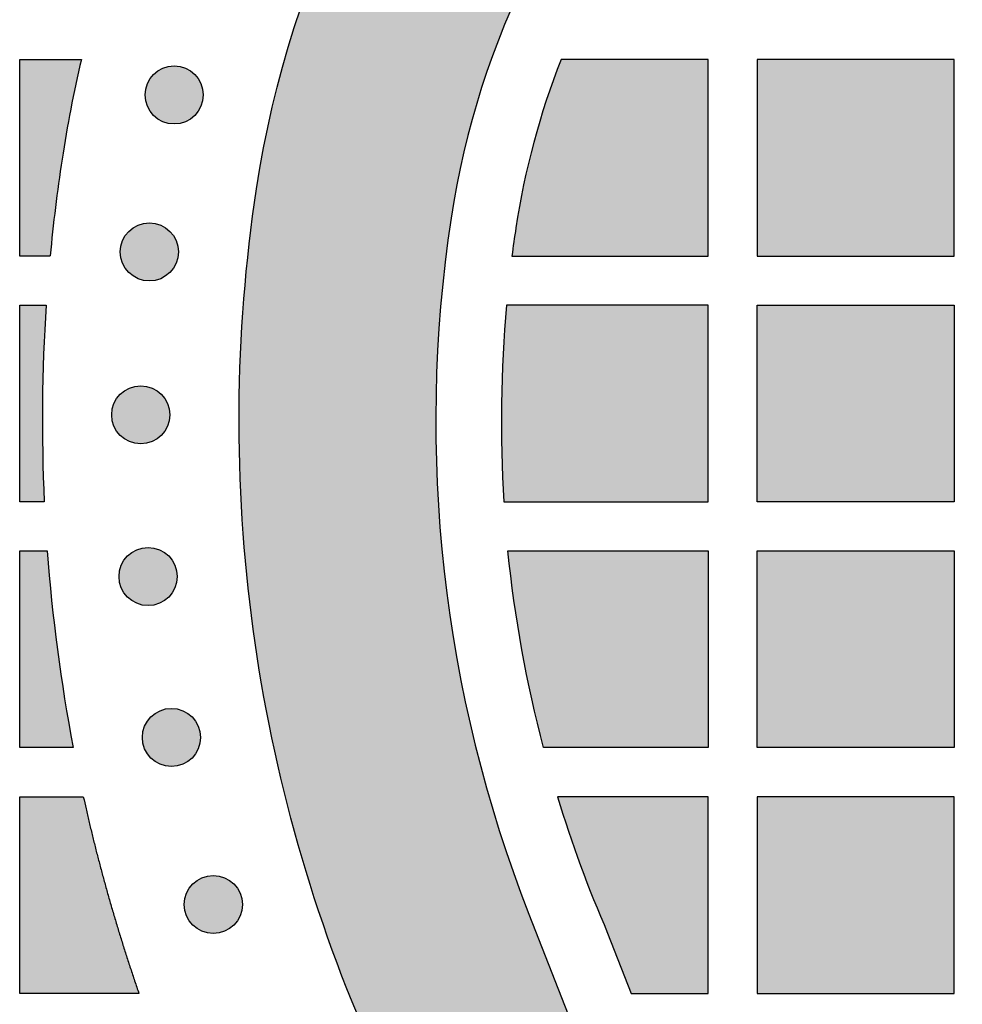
# Model space of a CAD drawing. Header units: millimetres. Extents: x -3873 to -97, y 912 to 4165.
# Tile 632 of 656: x -536 to -479, y 3995 to 4055. Entities that reach past the tile are written whole.
import ezdxf

# ---------------------------------------------------------------- set-up
doc = ezdxf.new("R2010")
doc.units = ezdxf.units.MM
doc.layers.add('pattern', color=7, linetype='Continuous', true_color=0x000000)

msp = doc.modelspace()

# ---------------------------------------------------------------- hatches: boundary and pattern name
at = {"layer": 'pattern'}
for points in [[(-415.6, 4090.571), (-409.846, 4075.546), (-424.072, 4081.112), (-426.581, 4082.047), (-429.127, 4082.903), (-431.709, 4083.678), (-434.321, 4084.37), (-436.961, 4084.978), (-439.623, 4085.5), (-442.304, 4085.934), (-444.999, 4086.281), (-447.704, 4086.538), (-450.414, 4086.707), (-453.126, 4086.786), (-455.834, 4086.776), (-458.535, 4086.678), (-461.224, 4086.492), (-463.897, 4086.22), (-466.55, 4085.862), (-467.544, 4085.702), (-468.538, 4085.522), (-469.531, 4085.321), (-470.522, 4085.101), (-471.511, 4084.86), (-472.497, 4084.6), (-473.48, 4084.319), (-474.458, 4084.018), (-475.432, 4083.698), (-476.401, 4083.358), (-477.364, 4082.997), (-478.321, 4082.618), (-479.271, 4082.219), (-480.213, 4081.801), (-481.146, 4081.364), (-482.071, 4080.908), (-482.987, 4080.434), (-483.893, 4079.941), (-484.789, 4079.431), (-485.673, 4078.904), (-486.546, 4078.359), (-487.408, 4077.797), (-488.256, 4077.219), (-489.092, 4076.626), (-489.915, 4076.016), (-490.724, 4075.392), (-491.519, 4074.753), (-492.3, 4074.099), (-493.065, 4073.432), (-493.815, 4072.752), (-494.55, 4072.059), (-495.269, 4071.354), (-495.974, 4070.635), (-496.667, 4069.9), (-497.347, 4069.15), (-498.014, 4068.384), (-498.668, 4067.604), (-499.307, 4066.809), (-499.931, 4066), (-500.541, 4065.177), (-501.135, 4064.341), (-501.713, 4063.492), (-502.274, 4062.631), (-502.819, 4061.758), (-503.347, 4060.873), (-503.857, 4059.978), (-504.349, 4059.072), (-504.823, 4058.156), (-505.279, 4057.231), (-505.716, 4056.297), (-506.134, 4055.355), (-506.533, 4054.406), (-506.913, 4053.449), (-507.273, 4052.486), (-507.613, 4051.517), (-507.934, 4050.543), (-508.234, 4049.564), (-508.515, 4048.582), (-508.776, 4047.596), (-509.016, 4046.607), (-509.237, 4045.615), (-509.437, 4044.623), (-509.617, 4043.629), (-509.778, 4042.635), (-510.135, 4039.982), (-510.408, 4037.309), (-510.593, 4034.62), (-510.691, 4031.919), (-510.701, 4029.211), (-510.622, 4026.499), (-510.453, 4023.789), (-510.196, 4021.084), (-509.849, 4018.388), (-509.415, 4015.708), (-508.893, 4013.045), (-508.285, 4010.406), (-507.593, 4007.794), (-506.818, 4005.212), (-505.962, 4002.665), (-505.027, 4000.157), (-499.461, 3985.93), (-514.486, 3991.685), (-515.152, 3993.211), (-515.792, 3994.753), (-516.406, 3996.309), (-516.993, 3997.88), (-517.554, 3999.463), (-518.088, 4001.059), (-518.593, 4002.666), (-519.071, 4004.285), (-519.521, 4005.914), (-519.941, 4007.553), (-520.333, 4009.201), (-520.696, 4010.856), (-521.029, 4012.519), (-521.332, 4014.189), (-521.605, 4015.864), (-521.848, 4017.544), (-522.062, 4019.228), (-522.244, 4020.915), (-522.397, 4022.605), (-522.519, 4024.297), (-522.611, 4025.989), (-522.672, 4027.682), (-522.704, 4029.373), (-522.705, 4031.063), (-522.675, 4032.751), (-522.616, 4034.435), (-522.527, 4036.115), (-522.409, 4037.791), (-522.261, 4039.461), (-522.083, 4041.125), (-521.877, 4042.781), (-521.643, 4044.43), (-521.445, 4045.656), (-521.223, 4046.881), (-520.975, 4048.105), (-520.704, 4049.327), (-520.407, 4050.546), (-520.086, 4051.762), (-519.74, 4052.974), (-519.369, 4054.181), (-518.974, 4055.382), (-518.554, 4056.576), (-518.11, 4057.764), (-517.642, 4058.943), (-517.15, 4060.114), (-516.635, 4061.275), (-516.096, 4062.427), (-515.534, 4063.567), (-514.949, 4064.696), (-514.342, 4065.813), (-513.713, 4066.917), (-513.063, 4068.008), (-512.391, 4069.084), (-511.699, 4070.146), (-510.986, 4071.193), (-510.254, 4072.224), (-509.503, 4073.238), (-508.733, 4074.236), (-507.945, 4075.216), (-507.139, 4076.178), (-506.317, 4077.122), (-505.478, 4078.047), (-504.624, 4078.953), (-503.755, 4079.839), (-502.868, 4080.709), (-501.962, 4081.563), (-501.037, 4082.402), (-500.093, 4083.224), (-499.131, 4084.029), (-498.151, 4084.818), (-497.153, 4085.588), (-496.139, 4086.339), (-495.108, 4087.071), (-494.062, 4087.784), (-493, 4088.476), (-491.923, 4089.148), (-490.832, 4089.798), (-489.728, 4090.427), (-488.611, 4091.034), (-487.482, 4091.619), (-486.342, 4092.181), (-485.19, 4092.72), (-484.029, 4093.235), (-482.858, 4093.727), (-481.679, 4094.195), (-480.491, 4094.639), (-479.297, 4095.059), (-478.096, 4095.454), (-476.889, 4095.825), (-475.677, 4096.171), (-474.462, 4096.492), (-473.242, 4096.788), (-472.02, 4097.06), (-470.796, 4097.307), (-469.571, 4097.53), (-468.345, 4097.727), (-466.696, 4097.962), (-465.04, 4098.168), (-463.376, 4098.345), (-461.706, 4098.493), (-460.031, 4098.612), (-458.35, 4098.701), (-456.666, 4098.76), (-454.978, 4098.789), (-453.288, 4098.788), (-451.597, 4098.757), (-449.904, 4098.696), (-448.212, 4098.604), (-446.521, 4098.482), (-444.831, 4098.329), (-443.143, 4098.146), (-441.459, 4097.933), (-439.779, 4097.69), (-438.104, 4097.417), (-436.434, 4097.113), (-434.771, 4096.78), (-433.116, 4096.418), (-431.468, 4096.026), (-429.83, 4095.605), (-428.2, 4095.156), (-426.582, 4094.678), (-424.974, 4094.172), (-423.378, 4093.639), (-421.795, 4093.078), (-420.225, 4092.49), (-418.668, 4091.876), (-417.126, 4091.236)], [(-532.327, 4052.323), (-532.669, 4050.808), (-532.98, 4049.286), (-533.259, 4047.758), (-533.508, 4046.225), (-533.911, 4043.279), (-534.233, 4040.323), (-536.092, 4040.323), (-536.092, 4052.323)], [(-505.823, 4042.036), (-506.063, 4040.323), (-494.092, 4040.323), (-494.092, 4052.323), (-503.059, 4052.323), (-503.529, 4051.076), (-503.965, 4049.815), (-504.365, 4048.542), (-504.73, 4047.257), (-505.058, 4045.963), (-505.35, 4044.66), (-505.605, 4043.351)], [(-491.092, 4040.323), (-479.092, 4040.323), (-479.092, 4052.323), (-491.092, 4052.323)], [(-525.415, 4051.409), (-525.443, 4051.437), (-525.472, 4051.464), (-525.502, 4051.491), (-525.532, 4051.517), (-525.564, 4051.543), (-525.597, 4051.568), (-525.63, 4051.592), (-525.664, 4051.617), (-525.699, 4051.64), (-525.735, 4051.663), (-525.771, 4051.685), (-525.808, 4051.706), (-525.846, 4051.726), (-525.885, 4051.746), (-525.924, 4051.765), (-525.965, 4051.783), (-526.005, 4051.8), (-526.047, 4051.816), (-526.089, 4051.831), (-526.131, 4051.845), (-526.174, 4051.858), (-526.218, 4051.87), (-526.261, 4051.881), (-526.306, 4051.891), (-526.35, 4051.9), (-526.395, 4051.908), (-526.441, 4051.914), (-526.486, 4051.919), (-526.532, 4051.924), (-526.577, 4051.927), (-526.623, 4051.928), (-526.669, 4051.929), (-526.715, 4051.928), (-526.761, 4051.927), (-526.807, 4051.924), (-526.853, 4051.919), (-526.898, 4051.914), (-526.943, 4051.908), (-526.988, 4051.9), (-527.033, 4051.891), (-527.077, 4051.881), (-527.121, 4051.87), (-527.165, 4051.858), (-527.207, 4051.845), (-527.25, 4051.831), (-527.292, 4051.816), (-527.333, 4051.8), (-527.374, 4051.783), (-527.414, 4051.765), (-527.454, 4051.746), (-527.492, 4051.726), (-527.53, 4051.706), (-527.568, 4051.685), (-527.604, 4051.663), (-527.64, 4051.64), (-527.675, 4051.617), (-527.709, 4051.592), (-527.742, 4051.568), (-527.774, 4051.543), (-527.806, 4051.517), (-527.837, 4051.491), (-527.867, 4051.464), (-527.896, 4051.437), (-527.924, 4051.409), (-527.951, 4051.381), (-527.979, 4051.352), (-528.005, 4051.322), (-528.032, 4051.291), (-528.057, 4051.26), (-528.083, 4051.227), (-528.107, 4051.194), (-528.131, 4051.16), (-528.155, 4051.125), (-528.177, 4051.089), (-528.199, 4051.053), (-528.221, 4051.016), (-528.241, 4050.978), (-528.261, 4050.939), (-528.28, 4050.899), (-528.298, 4050.859), (-528.315, 4050.819), (-528.331, 4050.777), (-528.346, 4050.735), (-528.36, 4050.693), (-528.373, 4050.65), (-528.385, 4050.606), (-528.396, 4050.562), (-528.406, 4050.518), (-528.415, 4050.473), (-528.422, 4050.429), (-528.429, 4050.383), (-528.434, 4050.338), (-528.438, 4050.292), (-528.441, 4050.246), (-528.443, 4050.201), (-528.444, 4050.155), (-528.443, 4050.109), (-528.441, 4050.063), (-528.438, 4050.017), (-528.434, 4049.971), (-528.429, 4049.926), (-528.422, 4049.881), (-528.415, 4049.836), (-528.406, 4049.791), (-528.396, 4049.747), (-528.385, 4049.703), (-528.373, 4049.659), (-528.36, 4049.616), (-528.346, 4049.574), (-528.331, 4049.532), (-528.315, 4049.491), (-528.298, 4049.45), (-528.28, 4049.41), (-528.261, 4049.37), (-528.241, 4049.332), (-528.221, 4049.294), (-528.199, 4049.256), (-528.177, 4049.22), (-528.155, 4049.184), (-528.131, 4049.149), (-528.107, 4049.115), (-528.083, 4049.082), (-528.057, 4049.049), (-528.032, 4049.018), (-528.005, 4048.987), (-527.979, 4048.957), (-527.951, 4048.928), (-527.924, 4048.9), (-527.896, 4048.872), (-527.867, 4048.845), (-527.837, 4048.819), (-527.806, 4048.792), (-527.774, 4048.767), (-527.742, 4048.741), (-527.709, 4048.717), (-527.675, 4048.693), (-527.64, 4048.669), (-527.604, 4048.646), (-527.568, 4048.624), (-527.53, 4048.603), (-527.492, 4048.583), (-527.454, 4048.563), (-527.414, 4048.544), (-527.374, 4048.526), (-527.333, 4048.509), (-527.292, 4048.493), (-527.25, 4048.478), (-527.207, 4048.464), (-527.165, 4048.451), (-527.121, 4048.439), (-527.077, 4048.428), (-527.033, 4048.418), (-526.988, 4048.409), (-526.943, 4048.402), (-526.898, 4048.395), (-526.853, 4048.39), (-526.807, 4048.386), (-526.761, 4048.383), (-526.715, 4048.381), (-526.669, 4048.38), (-526.623, 4048.381), (-526.577, 4048.383), (-526.532, 4048.386), (-526.486, 4048.39), (-526.441, 4048.395), (-526.395, 4048.402), (-526.35, 4048.409), (-526.306, 4048.418), (-526.261, 4048.428), (-526.218, 4048.439), (-526.174, 4048.451), (-526.131, 4048.464), (-526.089, 4048.478), (-526.047, 4048.493), (-526.005, 4048.509), (-525.965, 4048.526), (-525.924, 4048.544), (-525.885, 4048.563), (-525.846, 4048.583), (-525.808, 4048.603), (-525.771, 4048.624), (-525.735, 4048.646), (-525.699, 4048.669), (-525.664, 4048.693), (-525.63, 4048.717), (-525.597, 4048.741), (-525.564, 4048.767), (-525.532, 4048.792), (-525.502, 4048.819), (-525.472, 4048.845), (-525.443, 4048.872), (-525.415, 4048.9), (-525.387, 4048.928), (-525.36, 4048.957), (-525.333, 4048.987), (-525.307, 4049.018), (-525.281, 4049.049), (-525.256, 4049.082), (-525.231, 4049.115), (-525.207, 4049.149), (-525.184, 4049.184), (-525.161, 4049.22), (-525.139, 4049.256), (-525.118, 4049.294), (-525.097, 4049.332), (-525.078, 4049.37), (-525.059, 4049.41), (-525.041, 4049.45), (-525.024, 4049.491), (-525.008, 4049.532), (-524.993, 4049.574), (-524.979, 4049.616), (-524.965, 4049.659), (-524.953, 4049.703), (-524.942, 4049.747), (-524.933, 4049.791), (-524.924, 4049.836), (-524.916, 4049.881), (-524.91, 4049.926), (-524.904, 4049.971), (-524.9, 4050.017), (-524.897, 4050.063), (-524.896, 4050.109), (-524.895, 4050.155), (-524.896, 4050.201), (-524.897, 4050.246), (-524.9, 4050.292), (-524.904, 4050.338), (-524.91, 4050.383), (-524.916, 4050.429), (-524.924, 4050.473), (-524.933, 4050.518), (-524.942, 4050.562), (-524.953, 4050.606), (-524.965, 4050.65), (-524.979, 4050.693), (-524.993, 4050.735), (-525.008, 4050.777), (-525.024, 4050.819), (-525.041, 4050.859), (-525.059, 4050.899), (-525.078, 4050.939), (-525.097, 4050.978), (-525.118, 4051.016), (-525.139, 4051.053), (-525.161, 4051.089), (-525.184, 4051.125), (-525.207, 4051.16), (-525.231, 4051.194), (-525.256, 4051.227), (-525.281, 4051.26), (-525.307, 4051.291), (-525.333, 4051.322), (-525.36, 4051.352), (-525.387, 4051.381)], [(-526.924, 4041.829), (-526.952, 4041.857), (-526.982, 4041.884), (-527.011, 4041.91), (-527.042, 4041.937), (-527.074, 4041.962), (-527.106, 4041.988), (-527.139, 4042.012), (-527.174, 4042.036), (-527.209, 4042.06), (-527.244, 4042.083), (-527.281, 4042.105), (-527.318, 4042.126), (-527.356, 4042.146), (-527.395, 4042.166), (-527.434, 4042.185), (-527.474, 4042.203), (-527.515, 4042.22), (-527.556, 4042.236), (-527.598, 4042.251), (-527.641, 4042.265), (-527.684, 4042.278), (-527.727, 4042.29), (-527.771, 4042.301), (-527.815, 4042.311), (-527.86, 4042.32), (-527.905, 4042.327), (-527.95, 4042.334), (-527.996, 4042.339), (-528.041, 4042.343), (-528.087, 4042.346), (-528.133, 4042.348), (-528.179, 4042.349), (-528.225, 4042.348), (-528.271, 4042.346), (-528.317, 4042.343), (-528.362, 4042.339), (-528.408, 4042.334), (-528.453, 4042.327), (-528.498, 4042.32), (-528.543, 4042.311), (-528.587, 4042.301), (-528.631, 4042.29), (-528.674, 4042.278), (-528.717, 4042.265), (-528.76, 4042.251), (-528.802, 4042.236), (-528.843, 4042.22), (-528.884, 4042.203), (-528.924, 4042.185), (-528.963, 4042.166), (-529.002, 4042.146), (-529.04, 4042.126), (-529.077, 4042.105), (-529.114, 4042.083), (-529.149, 4042.06), (-529.184, 4042.036), (-529.218, 4042.012), (-529.252, 4041.988), (-529.284, 4041.962), (-529.316, 4041.937), (-529.347, 4041.91), (-529.376, 4041.884), (-529.405, 4041.857), (-529.434, 4041.829), (-529.461, 4041.801), (-529.488, 4041.772), (-529.515, 4041.742), (-529.541, 4041.711), (-529.567, 4041.68), (-529.592, 4041.647), (-529.617, 4041.614), (-529.641, 4041.58), (-529.664, 4041.545), (-529.687, 4041.509), (-529.709, 4041.473), (-529.73, 4041.435), (-529.751, 4041.397), (-529.771, 4041.359), (-529.789, 4041.319), (-529.807, 4041.279), (-529.824, 4041.238), (-529.84, 4041.197), (-529.856, 4041.155), (-529.87, 4041.113), (-529.883, 4041.07), (-529.895, 4041.026), (-529.906, 4040.982), (-529.916, 4040.938), (-529.924, 4040.893), (-529.932, 4040.848), (-529.938, 4040.803), (-529.944, 4040.758), (-529.948, 4040.712), (-529.951, 4040.666), (-529.953, 4040.62), (-529.953, 4040.574), (-529.953, 4040.529), (-529.951, 4040.483), (-529.948, 4040.437), (-529.944, 4040.391), (-529.938, 4040.346), (-529.932, 4040.301), (-529.924, 4040.256), (-529.916, 4040.211), (-529.906, 4040.167), (-529.895, 4040.123), (-529.883, 4040.079), (-529.87, 4040.036), (-529.856, 4039.994), (-529.84, 4039.952), (-529.824, 4039.91), (-529.807, 4039.87), (-529.789, 4039.83), (-529.771, 4039.79), (-529.751, 4039.751), (-529.73, 4039.713), (-529.709, 4039.676), (-529.687, 4039.64), (-529.664, 4039.604), (-529.641, 4039.569), (-529.617, 4039.535), (-529.592, 4039.502), (-529.567, 4039.469), (-529.541, 4039.438), (-529.515, 4039.407), (-529.488, 4039.377), (-529.461, 4039.348), (-529.434, 4039.32), (-529.405, 4039.292), (-529.376, 4039.265), (-529.347, 4039.238), (-529.316, 4039.212), (-529.284, 4039.186), (-529.252, 4039.161), (-529.218, 4039.137), (-529.184, 4039.112), (-529.149, 4039.089), (-529.114, 4039.066), (-529.077, 4039.044), (-529.04, 4039.023), (-529.002, 4039.003), (-528.963, 4038.983), (-528.924, 4038.964), (-528.884, 4038.946), (-528.843, 4038.929), (-528.802, 4038.913), (-528.76, 4038.898), (-528.717, 4038.884), (-528.674, 4038.871), (-528.631, 4038.859), (-528.587, 4038.848), (-528.543, 4038.838), (-528.498, 4038.829), (-528.453, 4038.821), (-528.408, 4038.815), (-528.362, 4038.81), (-528.317, 4038.806), (-528.271, 4038.803), (-528.225, 4038.801), (-528.179, 4038.8), (-528.133, 4038.801), (-528.087, 4038.803), (-528.041, 4038.806), (-527.996, 4038.81), (-527.95, 4038.815), (-527.905, 4038.821), (-527.86, 4038.829), (-527.815, 4038.838), (-527.771, 4038.848), (-527.727, 4038.859), (-527.684, 4038.871), (-527.641, 4038.884), (-527.598, 4038.898), (-527.556, 4038.913), (-527.515, 4038.929), (-527.474, 4038.946), (-527.434, 4038.964), (-527.395, 4038.983), (-527.356, 4039.003), (-527.318, 4039.023), (-527.281, 4039.044), (-527.244, 4039.066), (-527.209, 4039.089), (-527.174, 4039.112), (-527.139, 4039.137), (-527.106, 4039.161), (-527.074, 4039.186), (-527.042, 4039.212), (-527.011, 4039.238), (-526.982, 4039.265), (-526.952, 4039.292), (-526.924, 4039.32), (-526.897, 4039.348), (-526.87, 4039.377), (-526.843, 4039.407), (-526.817, 4039.438), (-526.791, 4039.469), (-526.766, 4039.502), (-526.741, 4039.535), (-526.717, 4039.569), (-526.694, 4039.604), (-526.671, 4039.64), (-526.649, 4039.676), (-526.628, 4039.713), (-526.607, 4039.751), (-526.587, 4039.79), (-526.569, 4039.83), (-526.551, 4039.87), (-526.534, 4039.91), (-526.517, 4039.952), (-526.502, 4039.994), (-526.488, 4040.036), (-526.475, 4040.079), (-526.463, 4040.123), (-526.452, 4040.167), (-526.442, 4040.211), (-526.434, 4040.256), (-526.426, 4040.301), (-526.419, 4040.346), (-526.414, 4040.391), (-526.41, 4040.437), (-526.407, 4040.483), (-526.405, 4040.529), (-526.405, 4040.574), (-526.405, 4040.62), (-526.407, 4040.666), (-526.41, 4040.712), (-526.414, 4040.758), (-526.419, 4040.803), (-526.426, 4040.848), (-526.434, 4040.893), (-526.442, 4040.938), (-526.452, 4040.982), (-526.463, 4041.026), (-526.475, 4041.07), (-526.488, 4041.113), (-526.502, 4041.155), (-526.517, 4041.197), (-526.534, 4041.238), (-526.551, 4041.279), (-526.569, 4041.319), (-526.587, 4041.359), (-526.607, 4041.397), (-526.628, 4041.435), (-526.649, 4041.473), (-526.671, 4041.509), (-526.694, 4041.545), (-526.717, 4041.58), (-526.741, 4041.614), (-526.766, 4041.647), (-526.791, 4041.68), (-526.817, 4041.711), (-526.843, 4041.742), (-526.87, 4041.772), (-526.897, 4041.801)], [(-534.474, 4037.323), (-534.631, 4034.326), (-534.703, 4031.325), (-534.69, 4028.323), (-534.593, 4025.323), (-536.092, 4025.323), (-536.092, 4037.323)], [(-506.552, 4025.323), (-494.092, 4025.323), (-494.092, 4037.323), (-506.391, 4037.323), (-506.511, 4035.827), (-506.603, 4034.329), (-506.666, 4032.828), (-506.701, 4031.326), (-506.707, 4029.824), (-506.684, 4028.322), (-506.632, 4026.822)], [(-479.092, 4025.323), (-491.092, 4025.323), (-491.092, 4037.323), (-479.092, 4037.323)], [(-527.453, 4031.884), (-527.481, 4031.912), (-527.51, 4031.939), (-527.54, 4031.966), (-527.57, 4031.992), (-527.602, 4032.018), (-527.634, 4032.043), (-527.668, 4032.068), (-527.702, 4032.092), (-527.737, 4032.115), (-527.772, 4032.138), (-527.809, 4032.16), (-527.846, 4032.181), (-527.884, 4032.202), (-527.923, 4032.221), (-527.962, 4032.24), (-528.003, 4032.258), (-528.043, 4032.275), (-528.085, 4032.291), (-528.127, 4032.306), (-528.169, 4032.32), (-528.212, 4032.333), (-528.255, 4032.345), (-528.299, 4032.356), (-528.344, 4032.366), (-528.388, 4032.375), (-528.433, 4032.383), (-528.479, 4032.389), (-528.524, 4032.394), (-528.57, 4032.399), (-528.615, 4032.402), (-528.661, 4032.403), (-528.707, 4032.404), (-528.753, 4032.403), (-528.799, 4032.402), (-528.845, 4032.399), (-528.89, 4032.394), (-528.936, 4032.389), (-528.981, 4032.383), (-529.026, 4032.375), (-529.071, 4032.366), (-529.115, 4032.356), (-529.159, 4032.345), (-529.202, 4032.333), (-529.245, 4032.32), (-529.288, 4032.306), (-529.33, 4032.291), (-529.371, 4032.275), (-529.412, 4032.258), (-529.452, 4032.24), (-529.491, 4032.221), (-529.53, 4032.202), (-529.568, 4032.181), (-529.605, 4032.16), (-529.642, 4032.138), (-529.678, 4032.115), (-529.713, 4032.092), (-529.747, 4032.068), (-529.78, 4032.043), (-529.812, 4032.018), (-529.844, 4031.992), (-529.875, 4031.966), (-529.905, 4031.939), (-529.934, 4031.912), (-529.962, 4031.884), (-529.989, 4031.856), (-530.017, 4031.827), (-530.043, 4031.797), (-530.069, 4031.766), (-530.095, 4031.735), (-530.12, 4031.702), (-530.145, 4031.669), (-530.169, 4031.635), (-530.193, 4031.6), (-530.215, 4031.564), (-530.237, 4031.528), (-530.259, 4031.491), (-530.279, 4031.453), (-530.299, 4031.414), (-530.318, 4031.374), (-530.336, 4031.334), (-530.353, 4031.294), (-530.369, 4031.252), (-530.384, 4031.21), (-530.398, 4031.168), (-530.411, 4031.125), (-530.423, 4031.081), (-530.434, 4031.038), (-530.444, 4030.993), (-530.453, 4030.949), (-530.46, 4030.904), (-530.467, 4030.858), (-530.472, 4030.813), (-530.476, 4030.767), (-530.479, 4030.721), (-530.481, 4030.676), (-530.482, 4030.63), (-530.481, 4030.584), (-530.479, 4030.538), (-530.476, 4030.492), (-530.472, 4030.446), (-530.467, 4030.401), (-530.46, 4030.356), (-530.453, 4030.311), (-530.444, 4030.266), (-530.434, 4030.222), (-530.423, 4030.178), (-530.411, 4030.134), (-530.398, 4030.091), (-530.384, 4030.049), (-530.369, 4030.007), (-530.353, 4029.966), (-530.336, 4029.925), (-530.318, 4029.885), (-530.299, 4029.845), (-530.279, 4029.807), (-530.259, 4029.769), (-530.237, 4029.731), (-530.215, 4029.695), (-530.193, 4029.659), (-530.169, 4029.624), (-530.145, 4029.59), (-530.12, 4029.557), (-530.095, 4029.524), (-530.069, 4029.493), (-530.043, 4029.462), (-530.017, 4029.432), (-529.989, 4029.403), (-529.962, 4029.375), (-529.934, 4029.347), (-529.905, 4029.32), (-529.875, 4029.294), (-529.844, 4029.267), (-529.812, 4029.242), (-529.78, 4029.216), (-529.747, 4029.192), (-529.713, 4029.168), (-529.678, 4029.144), (-529.642, 4029.122), (-529.605, 4029.1), (-529.568, 4029.078), (-529.53, 4029.058), (-529.491, 4029.038), (-529.452, 4029.019), (-529.412, 4029.001), (-529.371, 4028.984), (-529.33, 4028.968), (-529.288, 4028.953), (-529.245, 4028.939), (-529.202, 4028.926), (-529.159, 4028.914), (-529.115, 4028.903), (-529.071, 4028.893), (-529.026, 4028.884), (-528.981, 4028.877), (-528.936, 4028.87), (-528.89, 4028.865), (-528.845, 4028.861), (-528.799, 4028.858), (-528.753, 4028.856), (-528.707, 4028.855), (-528.661, 4028.856), (-528.615, 4028.858), (-528.57, 4028.861), (-528.524, 4028.865), (-528.479, 4028.87), (-528.433, 4028.877), (-528.388, 4028.884), (-528.344, 4028.893), (-528.299, 4028.903), (-528.255, 4028.914), (-528.212, 4028.926), (-528.169, 4028.939), (-528.127, 4028.953), (-528.085, 4028.968), (-528.043, 4028.984), (-528.003, 4029.001), (-527.962, 4029.019), (-527.923, 4029.038), (-527.884, 4029.058), (-527.846, 4029.078), (-527.809, 4029.1), (-527.772, 4029.122), (-527.737, 4029.144), (-527.702, 4029.168), (-527.668, 4029.192), (-527.634, 4029.216), (-527.602, 4029.242), (-527.57, 4029.267), (-527.54, 4029.294), (-527.51, 4029.32), (-527.481, 4029.347), (-527.453, 4029.375), (-527.425, 4029.403), (-527.398, 4029.432), (-527.371, 4029.462), (-527.345, 4029.493), (-527.319, 4029.524), (-527.294, 4029.557), (-527.269, 4029.59), (-527.245, 4029.624), (-527.222, 4029.659), (-527.199, 4029.695), (-527.177, 4029.731), (-527.156, 4029.769), (-527.135, 4029.807), (-527.116, 4029.845), (-527.097, 4029.885), (-527.079, 4029.925), (-527.062, 4029.966), (-527.046, 4030.007), (-527.031, 4030.049), (-527.017, 4030.091), (-527.003, 4030.134), (-526.991, 4030.178), (-526.98, 4030.222), (-526.971, 4030.266), (-526.962, 4030.311), (-526.954, 4030.356), (-526.948, 4030.401), (-526.942, 4030.446), (-526.938, 4030.492), (-526.935, 4030.538), (-526.934, 4030.584), (-526.933, 4030.63), (-526.934, 4030.676), (-526.935, 4030.721), (-526.938, 4030.767), (-526.942, 4030.813), (-526.948, 4030.858), (-526.954, 4030.904), (-526.962, 4030.949), (-526.971, 4030.993), (-526.98, 4031.038), (-526.991, 4031.081), (-527.003, 4031.125), (-527.017, 4031.168), (-527.031, 4031.21), (-527.046, 4031.252), (-527.062, 4031.294), (-527.079, 4031.334), (-527.097, 4031.374), (-527.116, 4031.414), (-527.135, 4031.453), (-527.156, 4031.491), (-527.177, 4031.528), (-527.199, 4031.564), (-527.222, 4031.6), (-527.245, 4031.635), (-527.269, 4031.669), (-527.294, 4031.702), (-527.319, 4031.735), (-527.345, 4031.766), (-527.371, 4031.797), (-527.398, 4031.827), (-527.425, 4031.856)], [(-532.826, 4010.323), (-536.092, 4010.323), (-536.092, 4022.323), (-534.411, 4022.323), (-534.143, 4019.308), (-533.789, 4016.301), (-533.35, 4013.304)], [(-527.003, 4022.015), (-527.031, 4022.043), (-527.06, 4022.07), (-527.09, 4022.097), (-527.121, 4022.123), (-527.152, 4022.149), (-527.185, 4022.174), (-527.218, 4022.199), (-527.252, 4022.223), (-527.287, 4022.246), (-527.323, 4022.269), (-527.359, 4022.291), (-527.397, 4022.312), (-527.435, 4022.333), (-527.473, 4022.352), (-527.513, 4022.371), (-527.553, 4022.389), (-527.594, 4022.406), (-527.635, 4022.422), (-527.677, 4022.437), (-527.719, 4022.451), (-527.762, 4022.465), (-527.806, 4022.477), (-527.85, 4022.488), (-527.894, 4022.497), (-527.939, 4022.506), (-527.984, 4022.514), (-528.029, 4022.52), (-528.074, 4022.526), (-528.12, 4022.53), (-528.166, 4022.533), (-528.212, 4022.534), (-528.258, 4022.535), (-528.304, 4022.534), (-528.349, 4022.533), (-528.395, 4022.53), (-528.441, 4022.526), (-528.486, 4022.52), (-528.532, 4022.514), (-528.577, 4022.506), (-528.621, 4022.497), (-528.666, 4022.488), (-528.709, 4022.477), (-528.753, 4022.465), (-528.796, 4022.451), (-528.838, 4022.437), (-528.88, 4022.422), (-528.922, 4022.406), (-528.962, 4022.389), (-529.002, 4022.371), (-529.042, 4022.352), (-529.081, 4022.333), (-529.119, 4022.312), (-529.156, 4022.291), (-529.192, 4022.269), (-529.228, 4022.246), (-529.263, 4022.223), (-529.297, 4022.199), (-529.33, 4022.174), (-529.363, 4022.149), (-529.394, 4022.123), (-529.425, 4022.097), (-529.455, 4022.07), (-529.484, 4022.043), (-529.512, 4022.015), (-529.54, 4021.987), (-529.567, 4021.958), (-529.594, 4021.928), (-529.62, 4021.898), (-529.646, 4021.866), (-529.671, 4021.834), (-529.696, 4021.8), (-529.72, 4021.766), (-529.743, 4021.731), (-529.766, 4021.695), (-529.788, 4021.659), (-529.809, 4021.622), (-529.83, 4021.584), (-529.849, 4021.545), (-529.868, 4021.506), (-529.886, 4021.465), (-529.903, 4021.425), (-529.919, 4021.383), (-529.934, 4021.341), (-529.948, 4021.299), (-529.961, 4021.256), (-529.974, 4021.213), (-529.984, 4021.169), (-529.994, 4021.124), (-530.003, 4021.08), (-530.011, 4021.035), (-530.017, 4020.989), (-530.022, 4020.944), (-530.027, 4020.898), (-530.03, 4020.853), (-530.031, 4020.807), (-530.032, 4020.761), (-530.031, 4020.715), (-530.03, 4020.669), (-530.027, 4020.623), (-530.022, 4020.578), (-530.017, 4020.532), (-530.011, 4020.487), (-530.003, 4020.442), (-529.994, 4020.397), (-529.984, 4020.353), (-529.974, 4020.309), (-529.961, 4020.266), (-529.948, 4020.223), (-529.934, 4020.18), (-529.919, 4020.138), (-529.903, 4020.097), (-529.886, 4020.056), (-529.868, 4020.016), (-529.849, 4019.977), (-529.83, 4019.938), (-529.809, 4019.9), (-529.788, 4019.863), (-529.766, 4019.826), (-529.743, 4019.79), (-529.72, 4019.755), (-529.696, 4019.721), (-529.671, 4019.688), (-529.646, 4019.656), (-529.62, 4019.624), (-529.594, 4019.593), (-529.567, 4019.563), (-529.54, 4019.534), (-529.512, 4019.506), (-529.484, 4019.479), (-529.455, 4019.451), (-529.425, 4019.425), (-529.394, 4019.398), (-529.363, 4019.373), (-529.33, 4019.347), (-529.297, 4019.323), (-529.263, 4019.299), (-529.228, 4019.275), (-529.192, 4019.253), (-529.156, 4019.231), (-529.119, 4019.209), (-529.081, 4019.189), (-529.042, 4019.169), (-529.002, 4019.15), (-528.962, 4019.132), (-528.922, 4019.115), (-528.88, 4019.099), (-528.838, 4019.084), (-528.796, 4019.07), (-528.753, 4019.057), (-528.709, 4019.045), (-528.666, 4019.034), (-528.621, 4019.024), (-528.577, 4019.015), (-528.532, 4019.008), (-528.486, 4019.001), (-528.441, 4018.996), (-528.395, 4018.992), (-528.349, 4018.989), (-528.304, 4018.987), (-528.258, 4018.986), (-528.212, 4018.987), (-528.166, 4018.989), (-528.12, 4018.992), (-528.074, 4018.996), (-528.029, 4019.001), (-527.984, 4019.008), (-527.939, 4019.015), (-527.894, 4019.024), (-527.85, 4019.034), (-527.806, 4019.045), (-527.762, 4019.057), (-527.719, 4019.07), (-527.677, 4019.084), (-527.635, 4019.099), (-527.594, 4019.115), (-527.553, 4019.132), (-527.513, 4019.15), (-527.473, 4019.169), (-527.435, 4019.189), (-527.397, 4019.209), (-527.359, 4019.231), (-527.323, 4019.253), (-527.287, 4019.275), (-527.252, 4019.299), (-527.218, 4019.323), (-527.185, 4019.347), (-527.152, 4019.373), (-527.121, 4019.398), (-527.09, 4019.425), (-527.06, 4019.451), (-527.031, 4019.479), (-527.003, 4019.506), (-526.976, 4019.534), (-526.948, 4019.563), (-526.922, 4019.593), (-526.895, 4019.624), (-526.87, 4019.656), (-526.844, 4019.688), (-526.82, 4019.721), (-526.796, 4019.755), (-526.772, 4019.79), (-526.75, 4019.826), (-526.728, 4019.863), (-526.706, 4019.9), (-526.686, 4019.938), (-526.666, 4019.977), (-526.647, 4020.016), (-526.629, 4020.056), (-526.612, 4020.097), (-526.596, 4020.138), (-526.581, 4020.18), (-526.567, 4020.223), (-526.554, 4020.266), (-526.542, 4020.309), (-526.531, 4020.353), (-526.521, 4020.397), (-526.512, 4020.442), (-526.505, 4020.487), (-526.498, 4020.532), (-526.493, 4020.578), (-526.489, 4020.623), (-526.486, 4020.669), (-526.484, 4020.715), (-526.483, 4020.761), (-526.484, 4020.807), (-526.486, 4020.853), (-526.489, 4020.898), (-526.493, 4020.944), (-526.498, 4020.989), (-526.505, 4021.035), (-526.512, 4021.08), (-526.521, 4021.124), (-526.531, 4021.169), (-526.542, 4021.213), (-526.554, 4021.256), (-526.567, 4021.299), (-526.581, 4021.341), (-526.596, 4021.383), (-526.612, 4021.425), (-526.629, 4021.465), (-526.647, 4021.506), (-526.666, 4021.545), (-526.686, 4021.584), (-526.706, 4021.622), (-526.728, 4021.659), (-526.75, 4021.695), (-526.772, 4021.731), (-526.796, 4021.766), (-526.82, 4021.8), (-526.844, 4021.834), (-526.87, 4021.866), (-526.895, 4021.898), (-526.922, 4021.928), (-526.948, 4021.958), (-526.976, 4021.987)], [(-506.305, 4022.323), (-494.092, 4022.323), (-494.092, 4010.323), (-504.137, 4010.323), (-504.509, 4011.802), (-504.853, 4013.288), (-505.168, 4014.781), (-505.454, 4016.281), (-505.711, 4017.786), (-505.938, 4019.295), (-506.137, 4020.807)], [(-491.092, 4010.323), (-491.092, 4022.323), (-479.092, 4022.323), (-479.092, 4010.323)], [(-525.58, 4012.194), (-525.608, 4012.222), (-525.637, 4012.249), (-525.667, 4012.275), (-525.697, 4012.302), (-525.729, 4012.327), (-525.761, 4012.353), (-525.795, 4012.377), (-525.829, 4012.401), (-525.864, 4012.425), (-525.899, 4012.448), (-525.936, 4012.47), (-525.973, 4012.491), (-526.011, 4012.511), (-526.05, 4012.531), (-526.089, 4012.55), (-526.13, 4012.568), (-526.17, 4012.585), (-526.212, 4012.601), (-526.254, 4012.616), (-526.296, 4012.63), (-526.339, 4012.643), (-526.382, 4012.655), (-526.426, 4012.666), (-526.471, 4012.676), (-526.515, 4012.685), (-526.56, 4012.692), (-526.606, 4012.699), (-526.651, 4012.704), (-526.697, 4012.708), (-526.742, 4012.711), (-526.788, 4012.713), (-526.834, 4012.714), (-526.88, 4012.713), (-526.926, 4012.711), (-526.972, 4012.708), (-527.017, 4012.704), (-527.063, 4012.699), (-527.108, 4012.692), (-527.153, 4012.685), (-527.198, 4012.676), (-527.242, 4012.666), (-527.286, 4012.655), (-527.329, 4012.643), (-527.372, 4012.63), (-527.415, 4012.616), (-527.457, 4012.601), (-527.498, 4012.585), (-527.539, 4012.568), (-527.579, 4012.55), (-527.618, 4012.531), (-527.657, 4012.511), (-527.695, 4012.491), (-527.732, 4012.47), (-527.769, 4012.448), (-527.805, 4012.425), (-527.84, 4012.401), (-527.874, 4012.377), (-527.907, 4012.353), (-527.939, 4012.327), (-527.971, 4012.302), (-528.002, 4012.275), (-528.032, 4012.249), (-528.061, 4012.222), (-528.089, 4012.194), (-528.116, 4012.166), (-528.144, 4012.137), (-528.17, 4012.107), (-528.197, 4012.076), (-528.222, 4012.045), (-528.247, 4012.012), (-528.272, 4011.979), (-528.296, 4011.945), (-528.32, 4011.91), (-528.342, 4011.874), (-528.364, 4011.838), (-528.386, 4011.8), (-528.406, 4011.762), (-528.426, 4011.724), (-528.445, 4011.684), (-528.463, 4011.644), (-528.48, 4011.603), (-528.496, 4011.562), (-528.511, 4011.52), (-528.525, 4011.478), (-528.538, 4011.435), (-528.55, 4011.391), (-528.561, 4011.347), (-528.571, 4011.303), (-528.58, 4011.258), (-528.587, 4011.213), (-528.594, 4011.168), (-528.599, 4011.123), (-528.603, 4011.077), (-528.606, 4011.031), (-528.608, 4010.985), (-528.609, 4010.939), (-528.608, 4010.894), (-528.606, 4010.848), (-528.603, 4010.802), (-528.599, 4010.756), (-528.594, 4010.711), (-528.587, 4010.666), (-528.58, 4010.621), (-528.571, 4010.576), (-528.561, 4010.532), (-528.55, 4010.488), (-528.538, 4010.444), (-528.525, 4010.401), (-528.511, 4010.359), (-528.496, 4010.317), (-528.48, 4010.275), (-528.463, 4010.235), (-528.445, 4010.195), (-528.426, 4010.155), (-528.406, 4010.116), (-528.386, 4010.078), (-528.364, 4010.041), (-528.342, 4010.005), (-528.32, 4009.969), (-528.296, 4009.934), (-528.272, 4009.9), (-528.247, 4009.867), (-528.222, 4009.834), (-528.197, 4009.803), (-528.17, 4009.772), (-528.144, 4009.742), (-528.116, 4009.713), (-528.089, 4009.685), (-528.061, 4009.657), (-528.032, 4009.63), (-528.002, 4009.603), (-527.971, 4009.577), (-527.939, 4009.551), (-527.907, 4009.526), (-527.874, 4009.502), (-527.84, 4009.477), (-527.805, 4009.454), (-527.769, 4009.431), (-527.732, 4009.409), (-527.695, 4009.388), (-527.657, 4009.368), (-527.618, 4009.348), (-527.579, 4009.329), (-527.539, 4009.311), (-527.498, 4009.294), (-527.457, 4009.278), (-527.415, 4009.263), (-527.372, 4009.249), (-527.329, 4009.236), (-527.286, 4009.224), (-527.242, 4009.213), (-527.198, 4009.203), (-527.153, 4009.194), (-527.108, 4009.186), (-527.063, 4009.18), (-527.017, 4009.175), (-526.972, 4009.17), (-526.926, 4009.168), (-526.88, 4009.166), (-526.834, 4009.165), (-526.788, 4009.166), (-526.742, 4009.168), (-526.697, 4009.17), (-526.651, 4009.175), (-526.606, 4009.18), (-526.56, 4009.186), (-526.515, 4009.194), (-526.471, 4009.203), (-526.426, 4009.213), (-526.382, 4009.224), (-526.339, 4009.236), (-526.296, 4009.249), (-526.254, 4009.263), (-526.212, 4009.278), (-526.17, 4009.294), (-526.13, 4009.311), (-526.089, 4009.329), (-526.05, 4009.348), (-526.011, 4009.368), (-525.973, 4009.388), (-525.936, 4009.409), (-525.899, 4009.431), (-525.864, 4009.454), (-525.829, 4009.477), (-525.795, 4009.502), (-525.761, 4009.526), (-525.729, 4009.551), (-525.697, 4009.577), (-525.667, 4009.603), (-525.637, 4009.63), (-525.608, 4009.657), (-525.58, 4009.685), (-525.552, 4009.713), (-525.525, 4009.742), (-525.498, 4009.772), (-525.472, 4009.803), (-525.446, 4009.834), (-525.421, 4009.867), (-525.396, 4009.9), (-525.372, 4009.934), (-525.349, 4009.969), (-525.326, 4010.005), (-525.304, 4010.041), (-525.283, 4010.078), (-525.262, 4010.116), (-525.243, 4010.155), (-525.224, 4010.195), (-525.206, 4010.235), (-525.189, 4010.275), (-525.173, 4010.317), (-525.158, 4010.359), (-525.144, 4010.401), (-525.13, 4010.444), (-525.118, 4010.488), (-525.107, 4010.532), (-525.098, 4010.576), (-525.089, 4010.621), (-525.081, 4010.666), (-525.075, 4010.711), (-525.069, 4010.756), (-525.065, 4010.802), (-525.062, 4010.848), (-525.061, 4010.894), (-525.06, 4010.939), (-525.061, 4010.985), (-525.062, 4011.031), (-525.065, 4011.077), (-525.069, 4011.123), (-525.075, 4011.168), (-525.081, 4011.213), (-525.089, 4011.258), (-525.098, 4011.303), (-525.107, 4011.347), (-525.118, 4011.391), (-525.13, 4011.435), (-525.144, 4011.478), (-525.158, 4011.52), (-525.173, 4011.562), (-525.189, 4011.603), (-525.206, 4011.644), (-525.224, 4011.684), (-525.243, 4011.724), (-525.262, 4011.762), (-525.283, 4011.8), (-525.304, 4011.838), (-525.326, 4011.874), (-525.349, 4011.91), (-525.372, 4011.945), (-525.396, 4011.979), (-525.421, 4012.012), (-525.446, 4012.045), (-525.472, 4012.076), (-525.498, 4012.107), (-525.525, 4012.137), (-525.552, 4012.166)], [(-528.82, 3995.323), (-536.092, 3995.323), (-536.092, 4007.323), (-532.21, 4007.323), (-531.502, 4004.322), (-530.701, 4001.32), (-529.806, 3998.319)], [(-503.286, 4007.323), (-502.61, 4005.212), (-501.874, 4003.121), (-501.079, 4001.05), (-500.227, 3999.004), (-498.786, 3995.323), (-494.092, 3995.323), (-494.092, 4007.323)], [(-479.092, 3995.323), (-479.092, 4007.323), (-491.092, 4007.323), (-491.092, 3995.323)], [(-523.026, 4002.001), (-523.054, 4002.028), (-523.083, 4002.055), (-523.113, 4002.082), (-523.144, 4002.108), (-523.175, 4002.134), (-523.208, 4002.159), (-523.241, 4002.184), (-523.275, 4002.208), (-523.31, 4002.231), (-523.346, 4002.254), (-523.382, 4002.276), (-523.42, 4002.298), (-523.458, 4002.318), (-523.496, 4002.338), (-523.536, 4002.357), (-523.576, 4002.374), (-523.617, 4002.391), (-523.658, 4002.408), (-523.7, 4002.423), (-523.742, 4002.437), (-523.785, 4002.45), (-523.829, 4002.462), (-523.873, 4002.473), (-523.917, 4002.483), (-523.962, 4002.491), (-524.007, 4002.499), (-524.052, 4002.506), (-524.097, 4002.511), (-524.143, 4002.515), (-524.189, 4002.518), (-524.235, 4002.52), (-524.28, 4002.52), (-524.326, 4002.52), (-524.372, 4002.518), (-524.418, 4002.515), (-524.464, 4002.511), (-524.509, 4002.506), (-524.554, 4002.499), (-524.599, 4002.491), (-524.644, 4002.483), (-524.688, 4002.473), (-524.732, 4002.462), (-524.776, 4002.45), (-524.819, 4002.437), (-524.861, 4002.423), (-524.903, 4002.408), (-524.944, 4002.391), (-524.985, 4002.374), (-525.025, 4002.357), (-525.065, 4002.338), (-525.103, 4002.318), (-525.141, 4002.298), (-525.179, 4002.276), (-525.215, 4002.254), (-525.251, 4002.231), (-525.286, 4002.208), (-525.32, 4002.184), (-525.353, 4002.159), (-525.386, 4002.134), (-525.417, 4002.108), (-525.448, 4002.082), (-525.478, 4002.055), (-525.507, 4002.028), (-525.535, 4002.001), (-525.563, 4001.973), (-525.59, 4001.944), (-525.616, 4001.914), (-525.643, 4001.883), (-525.669, 4001.851), (-525.694, 4001.819), (-525.718, 4001.786), (-525.742, 4001.751), (-525.766, 4001.717), (-525.789, 4001.681), (-525.811, 4001.644), (-525.832, 4001.607), (-525.852, 4001.569), (-525.872, 4001.53), (-525.891, 4001.491), (-525.909, 4001.451), (-525.926, 4001.41), (-525.942, 4001.369), (-525.957, 4001.327), (-525.971, 4001.284), (-525.984, 4001.241), (-525.996, 4001.198), (-526.007, 4001.154), (-526.017, 4001.11), (-526.026, 4001.065), (-526.034, 4001.02), (-526.04, 4000.975), (-526.045, 4000.929), (-526.049, 4000.884), (-526.052, 4000.838), (-526.054, 4000.792), (-526.055, 4000.746), (-526.054, 4000.7), (-526.052, 4000.654), (-526.049, 4000.609), (-526.045, 4000.563), (-526.04, 4000.517), (-526.034, 4000.472), (-526.026, 4000.427), (-526.017, 4000.383), (-526.007, 4000.338), (-525.996, 4000.294), (-525.984, 4000.251), (-525.971, 4000.208), (-525.957, 4000.165), (-525.942, 4000.123), (-525.926, 4000.082), (-525.909, 4000.041), (-525.891, 4000.001), (-525.872, 3999.962), (-525.852, 3999.923), (-525.832, 3999.885), (-525.811, 3999.848), (-525.789, 3999.811), (-525.766, 3999.776), (-525.742, 3999.741), (-525.718, 3999.707), (-525.694, 3999.673), (-525.669, 3999.641), (-525.643, 3999.609), (-525.616, 3999.579), (-525.59, 3999.549), (-525.563, 3999.52), (-525.535, 3999.491), (-525.507, 3999.464), (-525.478, 3999.437), (-525.448, 3999.41), (-525.417, 3999.384), (-525.386, 3999.358), (-525.353, 3999.333), (-525.32, 3999.308), (-525.286, 3999.284), (-525.251, 3999.261), (-525.215, 3999.238), (-525.179, 3999.216), (-525.141, 3999.195), (-525.103, 3999.174), (-525.065, 3999.155), (-525.025, 3999.136), (-524.985, 3999.118), (-524.944, 3999.101), (-524.903, 3999.085), (-524.861, 3999.07), (-524.819, 3999.055), (-524.776, 3999.042), (-524.732, 3999.03), (-524.688, 3999.019), (-524.644, 3999.009), (-524.599, 3999.001), (-524.554, 3998.993), (-524.509, 3998.987), (-524.464, 3998.981), (-524.418, 3998.977), (-524.372, 3998.974), (-524.326, 3998.972), (-524.28, 3998.972), (-524.235, 3998.972), (-524.189, 3998.974), (-524.143, 3998.977), (-524.097, 3998.981), (-524.052, 3998.987), (-524.007, 3998.993), (-523.962, 3999.001), (-523.917, 3999.009), (-523.873, 3999.019), (-523.829, 3999.03), (-523.785, 3999.042), (-523.742, 3999.055), (-523.7, 3999.07), (-523.658, 3999.085), (-523.617, 3999.101), (-523.576, 3999.118), (-523.536, 3999.136), (-523.496, 3999.155), (-523.458, 3999.174), (-523.42, 3999.195), (-523.382, 3999.216), (-523.346, 3999.238), (-523.31, 3999.261), (-523.275, 3999.284), (-523.241, 3999.308), (-523.208, 3999.333), (-523.175, 3999.358), (-523.144, 3999.384), (-523.113, 3999.41), (-523.083, 3999.437), (-523.054, 3999.464), (-523.026, 3999.491), (-522.998, 3999.52), (-522.971, 3999.549), (-522.944, 3999.579), (-522.918, 3999.609), (-522.892, 3999.641), (-522.867, 3999.673), (-522.843, 3999.707), (-522.819, 3999.741), (-522.795, 3999.776), (-522.772, 3999.811), (-522.75, 3999.848), (-522.729, 3999.885), (-522.709, 3999.923), (-522.689, 3999.962), (-522.67, 4000.001), (-522.652, 4000.041), (-522.635, 4000.082), (-522.619, 4000.123), (-522.604, 4000.165), (-522.59, 4000.208), (-522.577, 4000.251), (-522.565, 4000.294), (-522.554, 4000.338), (-522.544, 4000.383), (-522.535, 4000.427), (-522.527, 4000.472), (-522.521, 4000.517), (-522.516, 4000.563), (-522.512, 4000.609), (-522.509, 4000.654), (-522.507, 4000.7), (-522.506, 4000.746), (-522.507, 4000.792), (-522.509, 4000.838), (-522.512, 4000.884), (-522.516, 4000.929), (-522.521, 4000.975), (-522.527, 4001.02), (-522.535, 4001.065), (-522.544, 4001.11), (-522.554, 4001.154), (-522.565, 4001.198), (-522.577, 4001.241), (-522.59, 4001.284), (-522.604, 4001.327), (-522.619, 4001.369), (-522.635, 4001.41), (-522.652, 4001.451), (-522.67, 4001.491), (-522.689, 4001.53), (-522.709, 4001.569), (-522.729, 4001.607), (-522.75, 4001.644), (-522.772, 4001.681), (-522.795, 4001.717), (-522.819, 4001.751), (-522.843, 4001.786), (-522.867, 4001.819), (-522.892, 4001.851), (-522.918, 4001.883), (-522.944, 4001.914), (-522.971, 4001.944), (-522.998, 4001.973)]]:
    msp.add_hatch(color=256, dxfattribs=at).paths.add_polyline_path(points, flags=0)

# ---------------------------------------------------------------- linework, layer by layer
for p, q in [((-536.092, 3995.323), (-536.092, 4007.323)), ((-536.092, 4007.323), (-532.21, 4007.323)), ((-528.82, 3995.323), (-536.092, 3995.323))]:
    msp.add_line(p, q, dxfattribs=at)
for points in [[(-534.233, 4040.323), (-536.092, 4040.323), (-536.092, 4052.323), (-532.327, 4052.323)], [(-506.063, 4040.323), (-494.092, 4040.323), (-494.092, 4052.323), (-503.059, 4052.323)], [(-534.593, 4025.323), (-536.092, 4025.323), (-536.092, 4037.323), (-534.474, 4037.323)], [(-506.552, 4025.323), (-494.092, 4025.323), (-494.092, 4037.323), (-506.391, 4037.323)], [(-532.826, 4010.323), (-536.092, 4010.323), (-536.092, 4022.323), (-534.411, 4022.323)], [(-506.305, 4022.323), (-494.092, 4022.323), (-494.092, 4010.323), (-504.137, 4010.323)], [(-500.227, 3999.004), (-498.786, 3995.323), (-494.092, 3995.323), (-494.092, 4007.323), (-503.286, 4007.323)], [(-505.027, 4000.157), (-499.461, 3985.93), (-514.486, 3991.685)]]:
    msp.add_lwpolyline(points, dxfattribs=at)
for points in [[(-491.092, 4040.323), (-479.092, 4040.323), (-479.092, 4052.323), (-491.092, 4052.323)], [(-479.092, 4025.323), (-491.092, 4025.323), (-491.092, 4037.323), (-479.092, 4037.323)], [(-491.092, 4010.323), (-491.092, 4022.323), (-479.092, 4022.323), (-479.092, 4010.323)], [(-479.092, 3995.323), (-479.092, 4007.323), (-491.092, 4007.323), (-491.092, 3995.323)]]:
    msp.add_lwpolyline(points, close=True, dxfattribs=at)
for centre in [(-526.669, 4050.155), (-528.179, 4040.574), (-528.707, 4030.63), (-528.258, 4020.761), (-526.834, 4010.939), (-524.28, 4000.746)]:
    msp.add_circle(centre, 1.774, dxfattribs=at)
at = {"layer": 'pattern', "extrusion": (0, 0, -1)}
for centre, radius, start, end in [((458.843, 4034.928), 63.514, 8.60409, 45), ((428.057, 4030.27), 94.651, 335.94227, 8.60409), ((428.057, 4030.27), 78.651, 345.30885, 354.201)]:
    msp.add_arc(centre, radius, start, end, dxfattribs=at)
at = {"layer": 'pattern'}
for centre, radius, start, end in [((-458.843, 4034.928), 51.514, 135, 171.39591), ((-458.843, 4034.928), 75.514, 166.68217, 171.3959), ((-458.843, 4034.928), 47.514, 158.52488, 171.3959), ((-428.057, 4030.27), 106.651, 171.3959, 174.59085), ((-428.057, 4030.27), 82.651, 171.39591, 201.36652), ((-428.058, 4030.27), 78.65, 171.39588, 172.65607), ((-428.057, 4030.27), 106.651, 176.20795, 182.65839), ((-428.057, 4030.27), 78.651, 174.85488, 183.60586), ((-428.057, 4030.27), 106.651, 184.2732, 190.77923), ((-428.057, 4030.27), 78.651, 196.96299, 203.42314)]:
    msp.add_arc(centre, radius, start, end, dxfattribs=at)
msp.add_rational_spline([(-532.21, 4007.323), (-530.887, 4001.317), (-528.82, 3995.323)], [1, 0.998341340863, 1], degree=2, dxfattribs=at)

doc.saveas('drawing.dxf')
